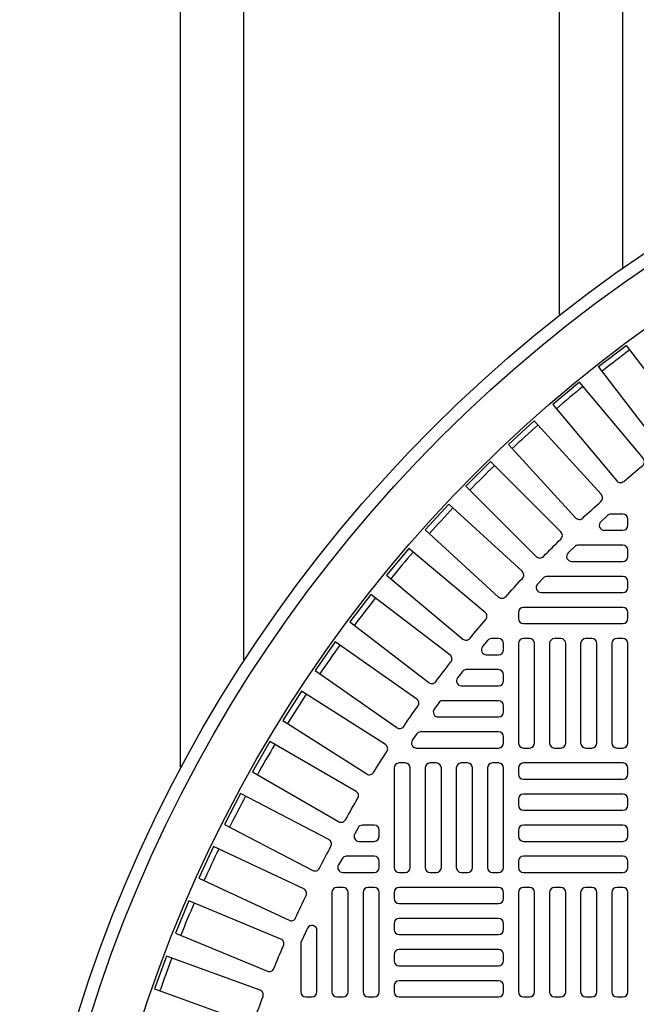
# Model space of a CAD drawing. Extents: x -169 to 6736, y -208 to 3022.
# Tile 605 of 656: x 5940 to 5950, y 1324 to 1339. Entities that reach past the tile are written whole.
import ezdxf

# ---------------------------------------------------------------- set-up
doc = ezdxf.new("R2010")
doc.units = 0
doc.header["$MEASUREMENT"] = 0
doc.linetypes.add('HIDDEN2', pattern=[0.28125, 0.1875, -0.09375])
doc.layers.get('DEFPOINTS').update_dxf_attribs({"linetype": 'CONTINUOUS'})
for name, color, linetype in [('TANK-MANHOLE-COVER-40', 2, 'CONTINUOUS'), ('TANK-MANHOLE-COVER-HATCH-40', 252, 'CONTINUOUS'), ('TANK-SLOPE', 3, 'CONTINUOUS'), ('TANK-UST-RIB', 7, 'CONTINUOUS')]:
    doc.layers.add(name, color=color, linetype=linetype)

msp = doc.modelspace()

# ---------------------------------------------------------------- linework, layer by layer
at = {"layer": 'DEFPOINTS', "color": 8, "linetype": 'HIDDEN2', "ltscale": 0.125}
msp.add_circle((5962.39028, 1317.01839), 14, dxfattribs=at)
msp.add_circle((5962.39028, 1317.01839), 14, dxfattribs=at)
at = {"layer": 'TANK-MANHOLE-COVER-40', "color": 4, "linetype": 'Continuous'}
msp.add_circle((5962.39105, 1317.01839), 22.63902, dxfattribs=at)
at = {"layer": 'TANK-MANHOLE-COVER-40', "color": 1, "linetype": 'Continuous'}
msp.add_circle((5962.39105, 1317.01839), 22.44094, dxfattribs=at)
at = {"layer": 'TANK-MANHOLE-COVER-40', "color": 2, "linetype": 'Continuous'}
msp.add_circle((5962.39105, 1317.01839), 21.65354, dxfattribs=at)
at = {"layer": 'TANK-MANHOLE-COVER-HATCH-40', "linetype": 'Continuous'}
for points in [[(5950.08481, 1332.7341, -0.41709369), (5949.9738, 1332.74816), (5949.01453, 1333.9983), (5949.45181, 1334.33384), (5950.41108, 1333.08369, -0.41709369), (5950.39593, 1332.97282, 0.00491171), (5950.08481, 1332.7341)], [(5949.41102, 1332.18235, -0.00491171), (5949.71142, 1332.43442, 0.41709369), (5949.72172, 1332.54585), (5948.70884, 1333.75296), (5948.28661, 1333.39866), (5949.29949, 1332.19155, 0.41709369), (5949.41102, 1332.18235)], [(5948.13878, 1330.99336, -0.00491171), (5948.41608, 1331.27065, 0.41709369), (5948.41663, 1331.38255), (5947.30239, 1332.49679), (5946.91264, 1332.10705), (5948.02688, 1330.99281, 0.41709369), (5948.13878, 1330.99336)], [(5946.97502, 1329.69801, -0.00491171), (5947.22709, 1329.99842, 0.41709369), (5947.21788, 1330.10994), (5946.01077, 1331.12283), (5945.65648, 1330.7006), (5946.86359, 1329.68771, 0.41709369), (5946.97502, 1329.69801)], [(5945.92858, 1328.30617, -0.00491171), (5946.15351, 1328.6274, 0.41709369), (5946.13462, 1328.7377), (5944.84382, 1329.64152), (5944.52768, 1329.19002), (5945.81847, 1328.2862, 0.41709369), (5945.92858, 1328.30617)], [(5945.45188, 1327.57734, -0.00491171), (5945.66259, 1327.90808, 0.41709369), (5945.6389, 1328.01745), (5944.30991, 1328.86411), (5944.01376, 1328.39925), (5945.34275, 1327.55259, 0.41709369), (5945.45188, 1327.57734)], [(5945.00743, 1326.82842, -0.00491171), (5945.20351, 1327.16803, 0.41709369), (5945.17507, 1327.27626), (5943.81042, 1328.06415), (5943.53483, 1327.58681), (5944.89948, 1326.79892, 0.41709369), (5945.00743, 1326.82842)], [(5944.59607, 1326.06082, -0.00491171), (5944.77714, 1326.40866, 0.41709369), (5944.74402, 1326.51555), (5943.34629, 1327.24316), (5943.09179, 1326.75425), (5944.48951, 1326.02664, 0.41709369), (5944.59607, 1326.06082)], [(5944.21858, 1325.27601, -0.00491171), (5944.38431, 1325.63142, 0.41709369), (5944.34655, 1325.73676), (5942.91842, 1326.40271), (5942.68548, 1325.90317), (5944.11361, 1325.23722, 0.41709369), (5944.21858, 1325.27601)], [(5943.87568, 1324.47547, -0.00491171), (5944.02575, 1324.83778, 0.41709369), (5943.98344, 1324.94137), (5942.52762, 1325.54439), (5942.31669, 1325.03517), (5943.77251, 1324.43214, 0.41709369), (5943.87568, 1324.47547)], [(5944.30049, 1324.87869), (5944.30049, 1324.10501), (5944.30049, 1324.10501, 0.41421356), (5944.37923, 1324.02627), (5944.47766, 1324.02627), (5944.47766, 1324.02627, 0.41421356), (5944.5564, 1324.10501), (5944.5564, 1325.0788, 0.80700564), (5944.40594, 1325.11131), (5944.30752, 1324.89419, 0.10680341), (5944.30049, 1324.86168)], [(5943.56803, 1323.66075, -0.00491171), (5943.70216, 1324.02925, 0.41709369), (5943.65536, 1324.1309), (5942.17462, 1324.66984), (5941.98611, 1324.1519), (5943.46685, 1323.61296, 0.41709369), (5943.56803, 1323.66075)]]:
    msp.add_lwpolyline(points, format="xyb", dxfattribs=at)
for points in [[(5949.05648, 1331.97844), (5947.99191, 1333.14022), (5947.58553, 1332.76785), (5948.65011, 1331.60607, 0.41709369), (5948.76193, 1331.60173, -0.00491171), (5949.05105, 1331.86667, 0.41709369)], [(5947.80337, 1330.75933), (5946.64159, 1331.8239), (5946.26922, 1331.41753), (5947.431, 1330.35295, 0.41709369), (5947.54277, 1330.35838, -0.00491171), (5947.8077, 1330.64751, 0.41709369)], [(5949.39892, 1331.66406), (5949.20976, 1331.66406, 0.1880618), (5949.15646, 1331.64328), (5949.04943, 1331.54485, 0.68341411), (5949.10273, 1331.40816), (5949.39892, 1331.40816), (5949.39892, 1331.40816, 0.41421356), (5949.47766, 1331.4869), (5949.47766, 1331.58532), (5949.47766, 1331.58532, 0.41421356)], [(5949.39892, 1331.17194), (5948.68551, 1331.17194, 0.19743793), (5948.63015, 1331.14919), (5948.5306, 1331.05076, 0.67023271), (5948.58596, 1330.91603), (5949.39892, 1330.91603), (5949.39892, 1330.91603, 0.41421356), (5949.47766, 1330.99477), (5949.47766, 1331.09319), (5949.47766, 1331.09319, 0.41421356)], [(5949.39892, 1330.67981), (5948.19765, 1330.67981, 0.20651443), (5948.14037, 1330.6551), (5948.04753, 1330.55667, 0.6576677), (5948.10481, 1330.4239), (5949.39892, 1330.4239), (5949.39892, 1330.4239, 0.41421356), (5949.47766, 1330.50264), (5949.47766, 1330.60107), (5949.47766, 1330.60107, 0.41421356)], [(5946.43624, 1329.01301, -0.00491946), (5946.67534, 1329.32463, 0.41709369), (5946.66128, 1329.43564), (5945.41114, 1330.39491), (5945.0756, 1329.95763), (5946.32624, 1328.99798, 0.41710279)], [(5949.39892, 1330.18768), (5947.82412, 1330.18768, 0.41421356), (5947.74538, 1330.10894), (5947.74538, 1330.01052, 0.41421356), (5947.82412, 1329.93178), (5949.39892, 1329.93178, 0.41421356), (5949.47766, 1330.01052), (5949.47766, 1330.10894, 0.41421356)], [(5947.50916, 1329.51839), (5947.50916, 1329.61682), (5947.50916, 1329.61682, 0.41421356), (5947.43042, 1329.69556), (5947.31719, 1329.69556, 0.2239262), (5947.25644, 1329.66692), (5947.17527, 1329.56849, 0.63408546), (5947.23602, 1329.43965), (5947.43042, 1329.43965), (5947.43042, 1329.43965, 0.41421356)], [(5947.43042, 1329.20343), (5946.91917, 1329.20343, 0.23232365), (5946.85685, 1329.17282), (5946.78083, 1329.0744, 0.62295027), (5946.84314, 1328.94753), (5947.43042, 1328.94753), (5947.43042, 1328.94753, 0.41421356), (5947.50916, 1329.02627), (5947.50916, 1329.12469), (5947.50916, 1329.12469, 0.41421356)], [(5947.43042, 1328.71131), (5946.54641, 1328.71131, 0.24054885), (5946.48263, 1328.67873), (5946.41139, 1328.58031, 0.61218964), (5946.47517, 1328.4554), (5947.43042, 1328.4554), (5947.43042, 1328.4554, 0.41421356), (5947.50916, 1328.53414), (5947.50916, 1328.63256), (5947.50916, 1328.63256, 0.41421356)], [(5947.43042, 1328.21918), (5946.19718, 1328.21918, 0.24862232), (5946.13202, 1328.18464), (5946.06525, 1328.08622, 0.60176538), (5946.13041, 1327.96327), (5947.43042, 1327.96327), (5947.43042, 1327.96327, 0.41421356), (5947.50916, 1328.04201), (5947.50916, 1328.14044), (5947.50916, 1328.14044, 0.41421356)], [(5945.46191, 1326.7428), (5945.27666, 1326.7428, 0.27209959), (5945.20787, 1326.70237), (5945.15306, 1326.60395, 0.57220395), (5945.22185, 1326.4869), (5945.46191, 1326.4869), (5945.46191, 1326.4869, 0.41421356), (5945.54065, 1326.56564), (5945.54065, 1326.66406), (5945.54065, 1326.66406, 0.41421356)], [(5945.46191, 1326.25068), (5945.02074, 1326.25068, 0.26794919), (5944.95255, 1326.21131), (5944.89572, 1326.11288, 0.57735027), (5944.96391, 1325.99477), (5945.46191, 1325.99477), (5945.46191, 1325.99477, 0.41421356), (5945.54065, 1326.07351), (5945.54065, 1326.17194), (5945.54065, 1326.17194, 0.41421356)], [(5944.96979, 1324.02627, 0.41421356), (5945.04853, 1324.10501), (5945.04853, 1325.67981, 0.41421356), (5944.96979, 1325.75855), (5944.87136, 1325.75855, 0.41421356), (5944.79262, 1325.67981), (5944.79262, 1324.10501, 0.41421356), (5944.87136, 1324.02627)], [(5945.46191, 1324.02627, 0.41421356), (5945.54065, 1324.10501), (5945.54065, 1325.67981, 0.41421356), (5945.46191, 1325.75855), (5945.36349, 1325.75855, 0.41421356), (5945.28475, 1325.67981), (5945.28475, 1324.10501, 0.41421356), (5945.36349, 1324.02627)]]:
    msp.add_lwpolyline(points, format="xyb", close=True, dxfattribs=at)
at = {"layer": 'TANK-MANHOLE-COVER-HATCH-40', "linetype": 'Continuous', "flags": 128}
for points in [[(5947.92254, 1327.96327, 0.41421356), (5948.00128, 1328.04201), (5948.00128, 1329.61682, 0.41421356), (5947.92254, 1329.69556), (5947.82412, 1329.69556, 0.41421356), (5947.74538, 1329.61682), (5947.74538, 1328.04201, 0.41421356), (5947.82412, 1327.96327)], [(5948.41467, 1327.96327, 0.41421356), (5948.49341, 1328.04201), (5948.49341, 1329.61682, 0.41421356), (5948.41467, 1329.69556), (5948.31624, 1329.69556, 0.41421356), (5948.2375, 1329.61682), (5948.2375, 1328.04201, 0.41421356), (5948.31624, 1327.96327)], [(5948.90679, 1327.96327, 0.41421356), (5948.98553, 1328.04201), (5948.98553, 1329.61682, 0.41421356), (5948.90679, 1329.69556), (5948.80837, 1329.69556, 0.41421356), (5948.72963, 1329.61682), (5948.72963, 1328.04201, 0.41421356), (5948.80837, 1327.96327)], [(5949.39892, 1327.96327, 0.41421356), (5949.47766, 1328.04201), (5949.47766, 1329.61682, 0.41421356), (5949.39892, 1329.69556), (5949.30049, 1329.69556, 0.41421356), (5949.22175, 1329.61682), (5949.22175, 1328.04201, 0.41421356), (5949.30049, 1327.96327)], [(5945.95404, 1325.99477, 0.41421356), (5946.03278, 1326.07351), (5946.03278, 1327.64831, 0.41421356), (5945.95404, 1327.72705), (5945.85561, 1327.72705, 0.41421356), (5945.77687, 1327.64831), (5945.77687, 1326.07351, 0.41421356), (5945.85561, 1325.99477)], [(5946.44616, 1325.99477, 0.41421356), (5946.5249, 1326.07351), (5946.5249, 1327.64831, 0.41421356), (5946.44616, 1327.72705), (5946.34774, 1327.72705, 0.41421356), (5946.269, 1327.64831), (5946.269, 1326.07351, 0.41421356), (5946.34774, 1325.99477)], [(5946.93829, 1325.99477, 0.41421356), (5947.01703, 1326.07351), (5947.01703, 1327.64831, 0.41421356), (5946.93829, 1327.72705), (5946.83986, 1327.72705, 0.41421356), (5946.76112, 1327.64831), (5946.76112, 1326.07351, 0.41421356), (5946.83986, 1325.99477)], [(5947.43042, 1325.99477, 0.41421356), (5947.50916, 1326.07351), (5947.50916, 1327.64831, 0.41421356), (5947.43042, 1327.72705), (5947.33199, 1327.72705, 0.41421356), (5947.25325, 1327.64831), (5947.25325, 1326.07351, 0.41421356), (5947.33199, 1325.99477)], [(5947.74538, 1327.54989, 0.41421356), (5947.82412, 1327.47115), (5949.39892, 1327.47115, 0.41421356), (5949.47766, 1327.54989), (5949.47766, 1327.64831, 0.41421356), (5949.39892, 1327.72705), (5947.82412, 1327.72705, 0.41421356), (5947.74538, 1327.64831)], [(5947.74538, 1327.05776, 0.41421356), (5947.82412, 1326.97902), (5949.39892, 1326.97902, 0.41421356), (5949.47766, 1327.05776), (5949.47766, 1327.15619, 0.41421356), (5949.39892, 1327.23493), (5947.82412, 1327.23493, 0.41421356), (5947.74538, 1327.15619)], [(5947.74538, 1326.56564, 0.41421356), (5947.82412, 1326.4869), (5949.39892, 1326.4869, 0.41421356), (5949.47766, 1326.56564), (5949.47766, 1326.66406, 0.41421356), (5949.39892, 1326.7428), (5947.82412, 1326.7428, 0.41421356), (5947.74538, 1326.66406)], [(5947.74538, 1326.07351, 0.41421356), (5947.82412, 1325.99477), (5949.39892, 1325.99477, 0.41421356), (5949.47766, 1326.07351), (5949.47766, 1326.17194, 0.41421356), (5949.39892, 1326.25068), (5947.82412, 1326.25068, 0.41421356), (5947.74538, 1326.17194)], [(5947.50916, 1325.67981, 0.41421356), (5947.43042, 1325.75855), (5945.85561, 1325.75855, 0.41421356), (5945.77687, 1325.67981), (5945.77687, 1325.58138, 0.41421356), (5945.85561, 1325.50264), (5947.43042, 1325.50264, 0.41421356), (5947.50916, 1325.58138)], [(5947.92254, 1324.02627, 0.41421356), (5948.00128, 1324.10501), (5948.00128, 1325.67981, 0.41421356), (5947.92254, 1325.75855), (5947.82412, 1325.75855, 0.41421356), (5947.74538, 1325.67981), (5947.74538, 1324.10501, 0.41421356), (5947.82412, 1324.02627)], [(5948.41467, 1324.02627, 0.41421356), (5948.49341, 1324.10501), (5948.49341, 1325.67981, 0.41421356), (5948.41467, 1325.75855), (5948.31624, 1325.75855, 0.41421356), (5948.2375, 1325.67981), (5948.2375, 1324.10501, 0.41421356), (5948.31624, 1324.02627)], [(5948.90679, 1324.02627, 0.41421356), (5948.98553, 1324.10501), (5948.98553, 1325.67981, 0.41421356), (5948.90679, 1325.75855), (5948.80837, 1325.75855, 0.41421356), (5948.72963, 1325.67981), (5948.72963, 1324.10501, 0.41421356), (5948.80837, 1324.02627)], [(5949.39892, 1324.02627, 0.41421356), (5949.47766, 1324.10501), (5949.47766, 1325.67981, 0.41421356), (5949.39892, 1325.75855), (5949.30049, 1325.75855, 0.41421356), (5949.22175, 1325.67981), (5949.22175, 1324.10501, 0.41421356), (5949.30049, 1324.02627)], [(5947.50916, 1325.18768, 0.41421356), (5947.43042, 1325.26642), (5945.85561, 1325.26642, 0.41421356), (5945.77687, 1325.18768), (5945.77687, 1325.08926, 0.41421356), (5945.85561, 1325.01052), (5947.43042, 1325.01052, 0.41421356), (5947.50916, 1325.08926)], [(5947.50916, 1324.69556, 0.41421356), (5947.43042, 1324.7743), (5945.85561, 1324.7743, 0.41421356), (5945.77687, 1324.69556), (5945.77687, 1324.59713, 0.41421356), (5945.85561, 1324.51839), (5947.43042, 1324.51839, 0.41421356), (5947.50916, 1324.59713)], [(5947.50916, 1324.20343, 0.41421356), (5947.43042, 1324.28217), (5945.85561, 1324.28217, 0.41421356), (5945.77687, 1324.20343), (5945.77687, 1324.10501, 0.41421356), (5945.85561, 1324.02627), (5947.43042, 1324.02627, 0.41421356), (5947.50916, 1324.10501)]]:
    msp.add_lwpolyline(points, format="xyb", close=True, dxfattribs=at)
at = {"layer": 'TANK-MANHOLE-COVER-HATCH-40', "linetype": 'Continuous'}
for start, end in [(126.766426, 128.233574), (129.266426, 130.733574), (131.766426, 133.233574), (134.266426, 135.733574), (136.766426, 138.233574), (139.266426, 140.733574), (141.766426, 143.233574), (144.266426, 145.733574), (146.766426, 148.233574), (149.266426, 150.733574), (151.766426, 153.233574), (154.266426, 155.733574), (156.766426, 158.233574), (159.266426, 160.733574)]:
    msp.add_arc((5962.39105, 1317.01839), 21.52559, start, end, dxfattribs=at)
at = {"layer": 'TANK-SLOPE'}
msp.add_lwpolyline([(6025.3253, 1299.70852, 0.74436939), (6025.32576, 1334.32659), (5972.33047, 1350.20076, 1.34341903), (5972.32959, 1283.83576)], format="xyb", close=True, dxfattribs=at)
at = {"layer": 'TANK-UST-RIB'}
for p, q in [((5943.39105, 1380.01839), (5943.39105, 1329.35777)), ((5948.39105, 1380.01839), (5948.39105, 1334.82476)), ((5942.39105, 1378.01839), (5942.39105, 1327.66259)), ((5949.39105, 1378.01839), (5949.39105, 1335.56639))]:
    msp.add_line(p, q, dxfattribs=at)

doc.saveas('drawing.dxf')
